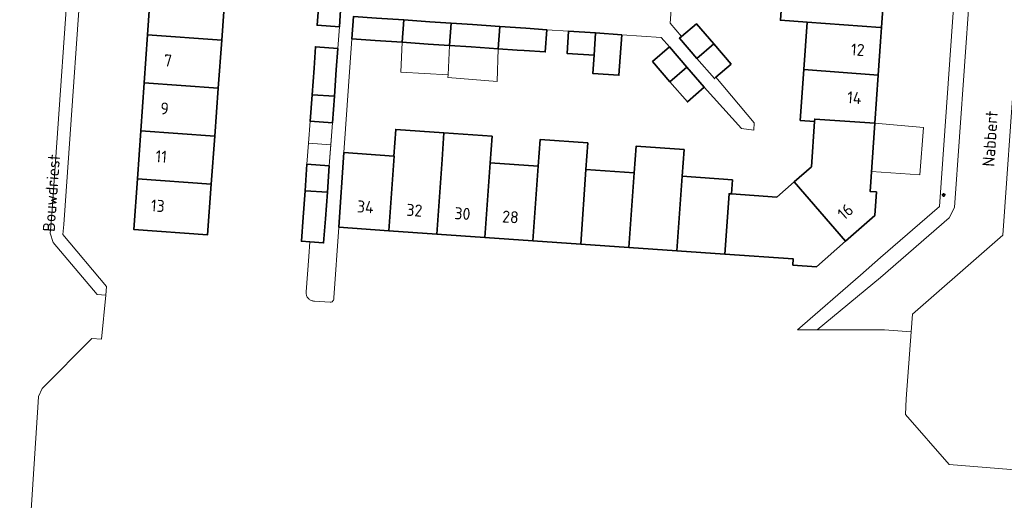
# Model space of a CAD drawing. Header units: metres. Extents: x 152610 to 160096, y 456114 to 462495.
# Tile 803 of 938: x 157903 to 158014, y 461319 to 461373. Entities that reach past the tile are written whole.
import ezdxf
from ezdxf.enums import TextEntityAlignment as Align

# ---------------------------------------------------------------- set-up
doc = ezdxf.new("R2010")
doc.units = ezdxf.units.M
doc.header["$LTSCALE"] = 0.5
doc.layers.get('0').update_dxf_attribs({"linetype": 'CONTINUOUS'})
for name, color, linetype, lineweight in [('B-PV-IE-MEUBILAIR-S', 251, 'CONTINUOUS', 25), ('B-PV-OG-BEBOUWING-GV', 6, 'CONTINUOUS', 35), ('B-PV-OG-BEBOUWING-T18', 1, 'CONTINUOUS', 18), ('B-PV-OG-BEBOUWING_OVERBOUWING-GV', 251, 'CONTINUOUS', 18), ('B-PV-OG-TERREIN_BEGROEID-GV', 251, 'CONTINUOUS', 18), ('B-PV-OG-TOPOGRAFIE-T18', 1, 'CONTINUOUS', 18), ('B-PV-VH-OPENVERHARDING_BETONSTRAATSTEEN-GV', 251, 'CONTINUOUS', 18), ('B-PV-VH-OPENVERHARDING_TEGEL-GV', 251, 'CONTINUOUS', 18)]:
    doc.layers.add(name, color=color, linetype=linetype, lineweight=lineweight)
doc.styles.add('NLCS-ISO-M750-T18', font='NLCS-ISO.ttf', dxfattribs={"height": 1.35})

# ---------------------------------------------------------------- blocks, each defined once
blk = doc.blocks.new('SIE-MEUBILAIR_PAAL_LICHTMAST-SO')
for points in [[(-0.62, 0), (-1, 0)], [(-0.71, 0.71), (-0.44, 0.44)], [(0, 1), (0, 0.62)], [(0.44, 0.44), (0.71, 0.71)], [(1, 0), (0.62, 0)], [(-0.71, -0.71), (-0.44, -0.44)], [(0, -0.62), (0, -1)], [(0.44, -0.44), (0.71, -0.71)]]:
    blk.add_lwpolyline(points)
blk.add_circle((0, 0), 0.5)

msp = doc.modelspace()

# ---------------------------------------------------------------- linework, layer by layer
at = {"layer": 'B-PV-OG-BEBOUWING-GV', "flags": 128}
for points in [[(158000, 461377.772), (157989.124, 461378.542), (157988.745, 461373.156), (157991.738, 461372.944), (158000, 461372.36), (158000.112, 461372.352), (158000.489, 461377.737)], [(157926.369, 461376.313), (157918.007, 461376.9), (157917.629, 461371.512), (157925.976, 461370.926)], [(157939.404, 461375.398), (157936.903, 461375.574), (157936.69, 461372.61), (157939.19, 461372.43), (157939.281, 461373.691)], [(157943.38, 461373.4), (157940.772, 461373.575), (157940.605, 461371.077), (157943.21, 461370.9), (157946.239, 461370.692), (157946.415, 461373.197)], [(157949.35, 461373), (157946.415, 461373.197), (157946.239, 461370.692), (157949.18, 461370.49), (157951.58, 461370.33), (157951.58, 461370.335), (157951.756, 461372.835), (157951.752, 461372.835)], [(158000, 461372.36), (157991.738, 461372.944), (157991.365, 461367.635), (157999.736, 461367.003), (158000, 461370.762), (158000.112, 461372.352)], [(157954.15, 461372.67), (157951.756, 461372.835), (157951.58, 461370.335), (157953.98, 461370.17), (157957.036, 461369.96), (157957.211, 461372.465)], [(157959.169, 461369.815), (157959.96, 461369.76), (157962.311, 461369.604), (157962.481, 461372.104), (157960.13, 461372.27), (157957.211, 461372.465), (157957.036, 461369.96)], [(157967.976, 461371.737), (157964.94, 461371.94), (157964.77, 461369.44), (157967.8, 461369.232)], [(157981.257, 461370.514), (157979.296, 461372.78), (157977.622, 461371.341), (157977.4, 461371.15), (157979.364, 461368.88)], [(157925.976, 461370.926), (157917.629, 461371.512), (157917.252, 461366.126), (157925.582, 461365.541)], [(157970.91, 461371.54), (157967.976, 461371.737), (157967.8, 461369.232), (157967.66, 461367.195), (157970.6, 461366.993), (157970.74, 461369.03)], [(157939.009, 461370.009), (157936.499, 461370.189), (157936.34, 461367.79), (157936.119, 461364.802), (157938.625, 461364.626), (157938.84, 461367.61)], [(157978.232, 461367.903), (157976.27, 461370.17), (157974.38, 461368.53), (157976.335, 461366.265)], [(157983.216, 461368.25), (157981.257, 461370.514), (157979.364, 461368.88), (157981.32, 461366.62), (157981.481, 461366.759)], [(157980.19, 461365.64), (157978.232, 461367.903), (157976.335, 461366.265), (157978.29, 461364)], [(157999.736, 461367.003), (157991.365, 461367.635), (157990.963, 461361.924), (157992.575, 461361.813), (157992.593, 461362.07), (157999.357, 461361.595)], [(157925.582, 461365.541), (157917.252, 461366.126), (157916.875, 461360.739), (157925.189, 461360.155)], [(157938.625, 461364.626), (157936.119, 461364.802), (157935.9, 461361.83), (157938.41, 461361.65)], [(157999.357, 461361.595), (157992.593, 461362.07), (157992.575, 461361.813), (157992.218, 461356.724), (157990.27, 461355.018), (157996.054, 461348.354), (157999.33, 461351.24), (157999.52, 461353.89), (157998.82, 461353.94)], [(157950.939, 461360.525), (157945.521, 461360.903), (157945.31, 461357.91), (157945.34, 461357.908), (157944.75, 461349.529), (157950.148, 461349.154), (157950.738, 461357.532), (157950.744, 461357.532)], [(157925.189, 461360.155), (157916.875, 461360.739), (157916.498, 461355.352), (157924.795, 461354.77)], [(157956.134, 461357.156), (157956.343, 461360.148), (157950.939, 461360.525), (157950.744, 461357.532), (157950.738, 461357.532), (157950.148, 461349.154), (157955.545, 461348.779)], [(157967.108, 461359.399), (157961.732, 461359.774), (157961.521, 461356.781), (157960.932, 461348.404), (157966.309, 461348.03), (157966.898, 461356.407)], [(157977.911, 461358.647), (157972.516, 461359.023), (157972.305, 461356.03), (157971.716, 461347.654), (157977.103, 461347.28), (157977.692, 461355.654), (157977.699, 461355.654)], [(157945.31, 461357.91), (157939.71, 461358.3), (157939.13, 461349.92), (157944.75, 461349.529), (157945.34, 461357.908)], [(157938.06, 461356.83), (157935.55, 461357.01), (157935.335, 461354.03), (157937.841, 461353.854)], [(157961.521, 461356.781), (157956.134, 461357.156), (157955.545, 461348.779), (157960.932, 461348.404)], [(157972.305, 461356.03), (157966.898, 461356.407), (157966.309, 461348.03), (157971.716, 461347.654)], [(157924.795, 461354.77), (157916.498, 461355.352), (157916.1, 461349.67), (157924.38, 461349.09)], [(157983.36, 461355.26), (157977.699, 461355.654), (157977.692, 461355.654), (157977.103, 461347.28), (157982.49, 461346.905), (157982.967, 461353.69), (157983.25, 461353.67)], [(157996.054, 461348.354), (157990.27, 461355.018), (157988.32, 461353.31), (157983.25, 461353.67), (157982.967, 461353.69), (157982.49, 461346.905), (157990.19, 461346.37), (157990.14, 461345.67), (157992.78, 461345.47)], [(157937.841, 461353.854), (157935.335, 461354.03), (157935.12, 461351.04), (157934.926, 461348.351), (157935.875, 461348.285), (157937.422, 461348.176), (157937.62, 461350.86)]]:
    msp.add_lwpolyline(points, close=True, dxfattribs=at)
at = {"layer": 'B-PV-OG-BEBOUWING_OVERBOUWING-GV', "flags": 128}
for points in [[(157951.413, 461367.027), (157951.58, 461370.33), (157949.18, 461370.49), (157946.239, 461370.692), (157946.111, 461367.318)], [(157953.98, 461370.17), (157951.58, 461370.335), (157951.58, 461370.33), (157951.413, 461367.027), (157951.394, 461366.721), (157956.929, 461366.279), (157957.036, 461369.96)], [(157935.722, 461359.382), (157938.231, 461359.191), (157938.41, 461361.65), (157935.9, 461361.83)], [(158004.804, 461361.125), (157999.357, 461361.595), (157998.977, 461356.18), (158004.419, 461355.801)], [(157938.231, 461359.191), (157935.722, 461359.382), (157935.55, 461357.01), (157938.06, 461356.83)]]:
    msp.add_lwpolyline(points, close=True, dxfattribs=at)
at = {"layer": 'B-PV-OG-TERREIN_BEGROEID-GV', "flags": 128}
msp.add_lwpolyline([(158015.05, 461367.59), (158013.74, 461349.04), (158011.93, 461347.45), (158003.59, 461340.18), (158003.439, 461338.186), (158002.87, 461330.66), (158002.78, 461328.91), (158007.69, 461323.31), (158017.417, 461322.524)], dxfattribs=at)
at = {"layer": 'B-PV-VH-OPENVERHARDING_BETONSTRAATSTEEN-GV', "flags": 128}
msp.add_lwpolyline([(158018.351, 461414.189), (158012.72, 461414.63), (158011.68, 461399.78), (158011.679, 461399.764), (158008.296, 461352.14), (158007.714, 461350.976), (158000, 461344.28), (157992.863, 461338.418), (158000, 461338.412), (158000.448, 461338.412), (158003.439, 461338.186), (158003.59, 461340.18), (158011.93, 461347.45), (158013.74, 461349.04), (158015.05, 461367.59), (158016.41, 461387.39), (158016.93, 461394.45), (158016.931, 461394.495), (158016.94, 461394.671), (158016.958, 461394.845), (158016.959, 461394.853), (158017.871, 461407.626), (158017.876, 461407.723), (158017.89, 461407.9)], close=True, dxfattribs=at)
msp.add_lwpolyline([(157901.386, 461269.169), (157905.349, 461330.308), (157905.393, 461330.938), (157905.797, 461331.826), (157911.367, 461337.436), (157912.45, 461337.358), (157912.944, 461342.32), (157911.972, 461342.385), (157907.042, 461348.205), (157906.717, 461349.248), (157906.827, 461350.358), (157909.333, 461386.158), (157909.669, 461386.134)], dxfattribs=at)
at = {"layer": 'B-PV-VH-OPENVERHARDING_TEGEL-GV', "flags": 128}
for points in [[(158009.91, 461399.02), (158006.6, 461352.26), (158000, 461346.531), (157997.73, 461344.56), (157990.66, 461338.42), (157992.863, 461338.418), (158000, 461344.28), (158007.714, 461350.976), (158008.296, 461352.14), (158011.679, 461399.764)], [(157943.38, 461373.4), (157946.415, 461373.197), (157949.35, 461373), (157951.752, 461372.835), (157951.756, 461372.835), (157954.15, 461372.67), (157957.211, 461372.465), (157960.13, 461372.27), (157962.481, 461372.104), (157964.94, 461371.94), (157967.976, 461371.737), (157970.91, 461371.54), (157975.351, 461371.232), (157976.27, 461370.17), (157978.232, 461367.903), (157980.19, 461365.64), (157984.351, 461360.997), (157985.742, 461360.837), (157985.78, 461361.655), (157981.481, 461366.759), (157981.32, 461366.62), (157979.364, 461368.88), (157977.4, 461371.15), (157977.622, 461371.341), (157976.364, 461372.834), (157976.61, 461376.42)], [(157939.281, 461373.691), (157939.19, 461372.43), (157939.009, 461370.009), (157938.84, 461367.61), (157938.625, 461364.626), (157938.41, 461361.65), (157938.06, 461356.83), (157937.841, 461353.854), (157937.62, 461350.86), (157937.422, 461348.176), (157935.875, 461348.285), (157935.75, 461346.64), (157935.45, 461342.68), (157935.445, 461342.593), (157935.449, 461342.505), (157935.46, 461342.419), (157935.479, 461342.333), (157935.506, 461342.25), (157935.54, 461342.17), (157935.582, 461342.093), (157935.63, 461342.02), (157935.685, 461341.952), (157935.746, 461341.889), (157935.813, 461341.833), (157935.884, 461341.782), (157935.959, 461341.738), (157936.039, 461341.701), (157936.121, 461341.672), (157936.206, 461341.65), (157936.292, 461341.636), (157936.379, 461341.63), (157936.39, 461341.63), (157938.16, 461341.5), (157938.218, 461341.506), (157938.275, 461341.52), (157938.329, 461341.542), (157938.38, 461341.571), (157938.426, 461341.606), (157938.467, 461341.648), (157938.502, 461341.694), (157938.53, 461341.745), (157938.551, 461341.8), (157938.565, 461341.857), (157938.57, 461341.915), (157938.568, 461341.973), (157938.56, 461342.02), (157939.13, 461349.92), (157939.71, 461358.3), (157940.605, 461371.077), (157940.772, 461373.575)]]:
    msp.add_lwpolyline(points, dxfattribs=at)
msp.add_lwpolyline([(157909.669, 461386.134), (157909.333, 461386.158), (157906.827, 461350.358), (157906.717, 461349.248), (157907.042, 461348.205), (157911.972, 461342.385), (157912.944, 461342.32), (157913.04, 461343.29), (157908.11, 461349.11), (157908.22, 461350.22), (157910.73, 461386.06)], close=True, dxfattribs=at)

# ---------------------------------------------------------------- block references
at = {"layer": 'B-PV-IE-MEUBILAIR-S', "xscale": 0.2, "yscale": 0.2, "zscale": 0.2}
msp.add_blockref('SIE-MEUBILAIR_PAAL_LICHTMAST-SO', (158007.075, 461353.557), dxfattribs=at)

# ---------------------------------------------------------------- texts
at = {"layer": 'B-PV-OG-BEBOUWING-T18', "style": 'NLCS-ISO-M750-T18'}
for s, rotation, p in [('12', 356, (157997.43, 461369.853)), ('7', 356, (157919.934, 461368.644)), ('14', 356, (157997.053, 461364.474)), ('9', 356, (157919.557, 461363.258)), ('11', 356, (157919.18, 461357.871)), ('13', 356, (157918.793, 461352.336)), ('34', 356, (157942.114, 461352.218)), ('32', 356, (157947.622, 461351.835)), ('30', 356, (157953.02, 461351.46)), ('28', 356, (157958.412, 461351.085)), ('16', 41.4, (157996.039, 461351.673))]:
    msp.add_text(s, height=1.35, rotation=rotation, dxfattribs=at).set_placement(p, align=Align.MIDDLE)
at = {"layer": 'B-PV-OG-TOPOGRAFIE-T18', "style": 'NLCS-ISO-M750-T18'}
for s, rotation, p in [('Nabbert', 86.3, (158012.299, 461359.869)), ('Bouwdriest', 85.9, (157906.839, 461353.768))]:
    msp.add_text(s, height=1.35, rotation=rotation, dxfattribs=at).set_placement(p, align=Align.MIDDLE)

doc.saveas('drawing.dxf')
